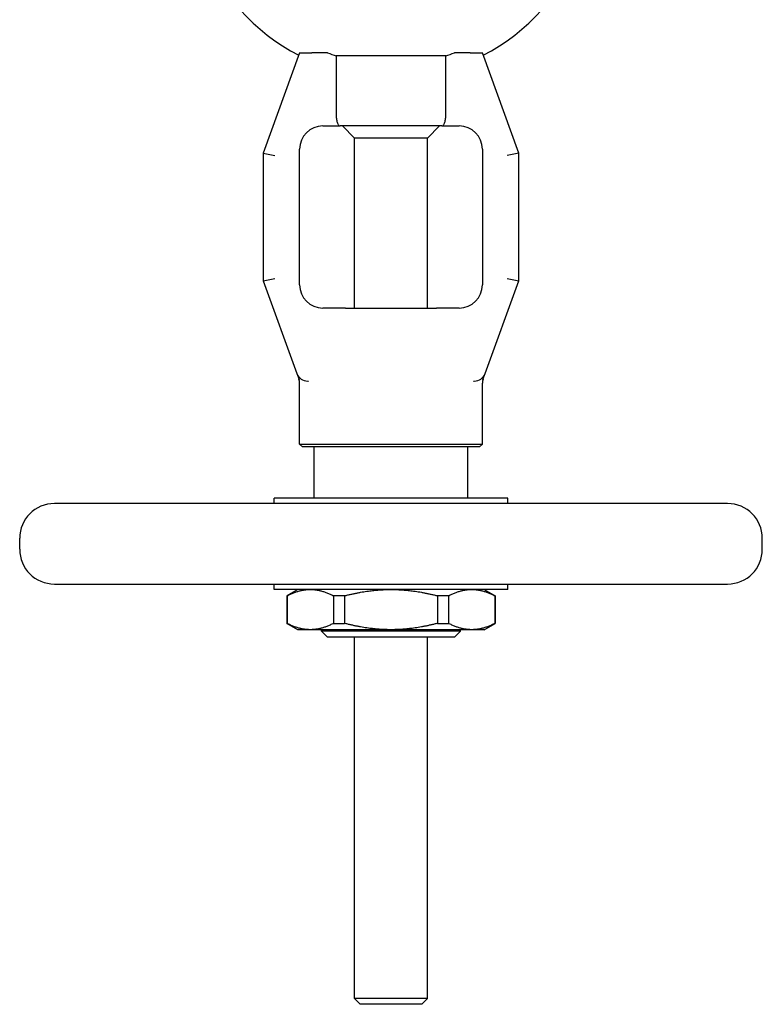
# Model space of a CAD drawing. Header units: inches. Extents: x 5 to 1128, y -85 to 748.
# Tile 622 of 656: x 571 to 579, y 677 to 688. Entities that reach past the tile are written whole.
import ezdxf

# ---------------------------------------------------------------- set-up
doc = ezdxf.new("R2010")
doc.units = ezdxf.units.IN
doc.header["$LTSCALE"] = 32
doc.header["$MEASUREMENT"] = 0
doc.layers.add('Visible (ANSI)', color=7, linetype='Continuous', lineweight=30)

msp = doc.modelspace()

# ---------------------------------------------------------------- linework, layer by layer
at = {"layer": 'Visible (ANSI)'}
for p, q in [((573.73388, 687.22718), (573.34018, 686.1455)), ((573.73388, 687.22718), (573.8669, 687.22718)), ((574.03423, 687.22718), (573.8669, 687.22718)), ((575.56936, 687.22718), (575.40204, 687.22718)), ((575.56936, 687.22718), (575.70238, 687.22718)), ((576.09609, 686.1455), (575.70238, 687.22718)), ((574.12758, 687.19609), (574.12758, 686.56478)), ((575.30868, 687.19609), (574.12758, 687.19609)), ((575.30868, 686.56478), (575.30868, 687.19609)), ((573.98388, 686.43978), (574.17083, 686.43978)), ((575.26543, 686.43978), (574.17083, 686.43978)), ((574.32443, 686.31049), (574.19514, 686.43978)), ((575.11183, 686.31049), (575.24112, 686.43978)), ((575.26543, 686.43978), (575.45238, 686.43978)), ((575.11183, 686.31049), (574.32443, 686.31049)), ((574.32443, 684.47915), (574.32443, 686.31049)), ((575.11183, 684.47915), (575.11183, 686.31049)), ((573.34018, 686.1455), (573.46518, 686.12346)), ((573.34018, 686.1455), (573.34018, 684.77343)), ((573.73388, 684.72915), (573.73388, 686.18978)), ((575.70238, 686.18978), (575.70238, 684.72915)), ((576.09609, 686.1455), (575.97109, 686.12346)), ((576.09609, 684.77343), (576.09609, 686.1455)), ((573.34018, 684.77343), (573.46518, 684.79547)), ((573.34018, 684.77343), (573.70395, 683.774)), ((575.73232, 683.774), (576.09609, 684.77343)), ((575.97109, 684.79547), (576.09609, 684.77343)), ((574.08729, 684.47915), (573.98388, 684.47915)), ((574.22947, 684.47915), (574.08729, 684.47915)), ((574.22947, 684.47915), (575.2068, 684.47915)), ((575.34898, 684.47915), (575.2068, 684.47915)), ((575.45238, 684.47915), (575.34898, 684.47915)), ((573.70395, 683.774), (573.72756, 683.70911)), ((575.7087, 683.70911), (575.73232, 683.774)), ((573.73388, 683.01434), (573.73388, 683.66971)), ((573.82141, 683.69175), (573.82838, 683.69175)), ((575.60789, 683.69175), (575.61486, 683.69175)), ((575.70238, 683.01434), (575.70238, 683.66971)), ((573.73388, 683.01434), (575.70238, 683.01434)), ((573.76513, 682.98309), (573.73388, 683.01434)), ((575.67113, 682.98309), (573.76513, 682.98309)), ((573.89136, 682.43191), (573.89136, 682.98309)), ((575.5449, 682.43191), (575.5449, 682.98309)), ((575.67113, 682.98309), (575.70238, 683.01434)), ((575.97798, 682.43191), (573.45829, 682.43191)), ((573.45829, 682.37285), (573.45829, 682.43191)), ((575.97798, 682.37285), (575.97798, 682.43191)), ((578.34412, 682.37285), (571.09215, 682.37285)), ((570.71813, 681.88072), (570.71813, 681.99883)), ((578.71813, 681.88072), (578.71813, 681.99883)), ((571.09215, 681.50671), (578.34412, 681.50671)), ((573.45829, 681.44765), (573.45829, 681.50671)), ((575.97798, 681.44765), (575.97798, 681.50671)), ((575.97798, 681.44765), (573.45829, 681.44765)), ((573.7142, 681.44765), (573.59609, 681.37946)), ((573.59815, 681.37946), (573.59609, 681.37946)), ((573.59609, 681.37946), (573.59609, 681.08277)), ((573.59815, 681.37946), (573.59815, 681.08277)), ((574.21703, 681.37946), (574.09925, 681.37946)), ((574.09925, 681.37946), (574.09925, 681.08277)), ((574.21703, 681.37946), (574.21703, 681.08277)), ((575.21923, 681.37946), (575.21923, 681.08277)), ((575.33702, 681.37946), (575.21923, 681.37946)), ((575.33702, 681.37946), (575.33702, 681.08277)), ((575.72207, 681.44765), (575.84018, 681.37946)), ((575.83812, 681.37946), (575.83812, 681.08277)), ((575.84018, 681.37946), (575.83812, 681.37946)), ((575.84018, 681.37946), (575.84018, 681.08277)), ((573.59609, 681.08277), (573.59815, 681.08277)), ((573.7142, 681.01458), (573.59609, 681.08277)), ((574.09925, 681.08277), (574.21703, 681.08277)), ((575.21923, 681.08277), (575.33702, 681.08277)), ((575.72207, 681.01458), (575.84018, 681.08277)), ((575.83812, 681.08277), (575.84018, 681.08277)), ((573.8487, 681.01458), (573.7142, 681.01458)), ((574.71813, 681.01458), (573.8487, 681.01458)), ((573.9701, 680.99834), (573.9701, 681.01458)), ((575.46616, 680.99834), (573.9701, 680.99834)), ((574.0326, 680.93584), (573.9701, 680.99834)), ((575.58757, 681.01458), (574.71813, 681.01458)), ((575.40366, 680.93584), (575.46616, 680.99834)), ((575.46616, 680.99834), (575.46616, 681.01458)), ((575.72207, 681.01458), (575.58757, 681.01458)), ((575.40366, 680.93584), (574.0326, 680.93584)), ((574.32443, 677.04228), (574.32443, 680.93584)), ((575.11183, 677.04228), (575.11183, 680.93584)), ((575.11183, 677.04228), (574.32443, 677.04228)), ((574.38693, 676.97978), (574.32443, 677.04228)), ((575.04933, 676.97978), (575.11183, 677.04228)), ((575.04933, 676.97978), (574.38693, 676.97978))]:
    msp.add_line(p, q, dxfattribs=at)
for centre, radius, start, end in [((574.71813, 689.12482), 2.16535, 200.192895, 242.680684), ((574.71813, 689.12482), 2.16535, 297.319316, 339.807105), ((574.71813, 689.12482), 2.01712, 250.180879, 252.976134), ((574.71813, 689.12482), 2.01712, 287.023866, 289.819121), ((573.98388, 686.18978), 0.25, 90, 180), ((575.45238, 686.18978), 0.25, 0, 90), ((573.98388, 684.72915), 0.25, 180, 270), ((575.45238, 684.72915), 0.25, 270, 0), ((573.82141, 683.81675), 0.125, 200, 270), ((573.60888, 683.66971), 0.125, 0, 20), ((575.61486, 683.81675), 0.125, 270, 340), ((575.82738, 683.66971), 0.125, 160, 180), ((571.09215, 681.99883), 0.37402, 90, 180), ((578.34412, 681.99883), 0.37402, 0, 90), ((571.09215, 681.88072), 0.37402, 180, 270), ((578.34412, 681.88072), 0.37402, 270, 0)]:
    msp.add_arc(centre, radius, start, end, dxfattribs=at)
for points, knots in [([(574.12758, 686.56478), (574.12758, 686.54929), (574.12854, 686.53399), (574.13231, 686.50493), (574.13512, 686.49156), (574.14245, 686.46812), (574.14697, 686.45851), (574.15489, 686.44778), (574.15792, 686.44482), (574.16421, 686.44082), (574.16745, 686.4398), (574.17076, 686.43978), (574.17079, 686.43978), (574.17083, 686.43978)], [-0.514478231, -0.514478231, -0.514478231, -0.514478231, -0.396202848, -0.396202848, -0.274865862, -0.274865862, -0.14690316, -0.14690316, -0.073690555, -0.073690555, 0, 0, 0.000858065, 0.000858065, 0.000858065, 0.000858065]), ([(575.26543, 686.43978), (575.26547, 686.43978), (575.26551, 686.43978), (575.26882, 686.4398), (575.27206, 686.44082), (575.27834, 686.44482), (575.28138, 686.44778), (575.2893, 686.45851), (575.29382, 686.46812), (575.30114, 686.49156), (575.30396, 686.50493), (575.30773, 686.53399), (575.30868, 686.54929), (575.30868, 686.56478)], [-1.029814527, -1.029814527, -1.029814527, -1.029814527, -1.028956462, -1.028956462, -0.955265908, -0.955265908, -0.882053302, -0.882053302, -0.7540906, -0.7540906, -0.632753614, -0.632753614, -0.514478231, -0.514478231, -0.514478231, -0.514478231])]:
    msp.add_open_spline(points, degree=3, knots=knots, dxfattribs=at)
for points, weights in [([(573.59815, 681.37946), (573.73038, 681.44765), (573.8487, 681.44765)], [1.0171026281, 1.03775343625, 1]), ([(573.8487, 681.44765), (573.96701, 681.44765), (574.09925, 681.37946)], [1, 1.03775343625, 1.0171026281]), ([(574.21703, 681.37946), (574.4815, 681.44765), (574.71813, 681.44765)], [1.0171026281, 1.03775343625, 1]), ([(574.71813, 681.44765), (574.95476, 681.44765), (575.21923, 681.37946)], [1, 1.03775343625, 1.0171026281]), ([(575.33702, 681.37946), (575.46925, 681.44765), (575.58757, 681.44765)], [1.0171026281, 1.03775343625, 1]), ([(575.58757, 681.44765), (575.70588, 681.44765), (575.83812, 681.37946)], [1, 1.03775343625, 1.0171026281]), ([(573.8487, 681.01458), (573.73038, 681.01458), (573.59815, 681.08277)], [1, 1.03775343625, 1.0171026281]), ([(574.09925, 681.08277), (573.96701, 681.01458), (573.8487, 681.01458)], [1.0171026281, 1.03775343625, 1]), ([(574.71813, 681.01458), (574.4815, 681.01458), (574.21703, 681.08277)], [1, 1.03775343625, 1.0171026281]), ([(575.21923, 681.08277), (574.95476, 681.01458), (574.71813, 681.01458)], [1.0171026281, 1.03775343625, 1]), ([(575.58757, 681.01458), (575.46925, 681.01458), (575.33702, 681.08277)], [1, 1.03775343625, 1.0171026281]), ([(575.83812, 681.08277), (575.70588, 681.01458), (575.58757, 681.01458)], [1.0171026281, 1.03775343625, 1])]:
    msp.add_rational_spline(points, weights, degree=2, dxfattribs=at)

doc.saveas('drawing.dxf')
